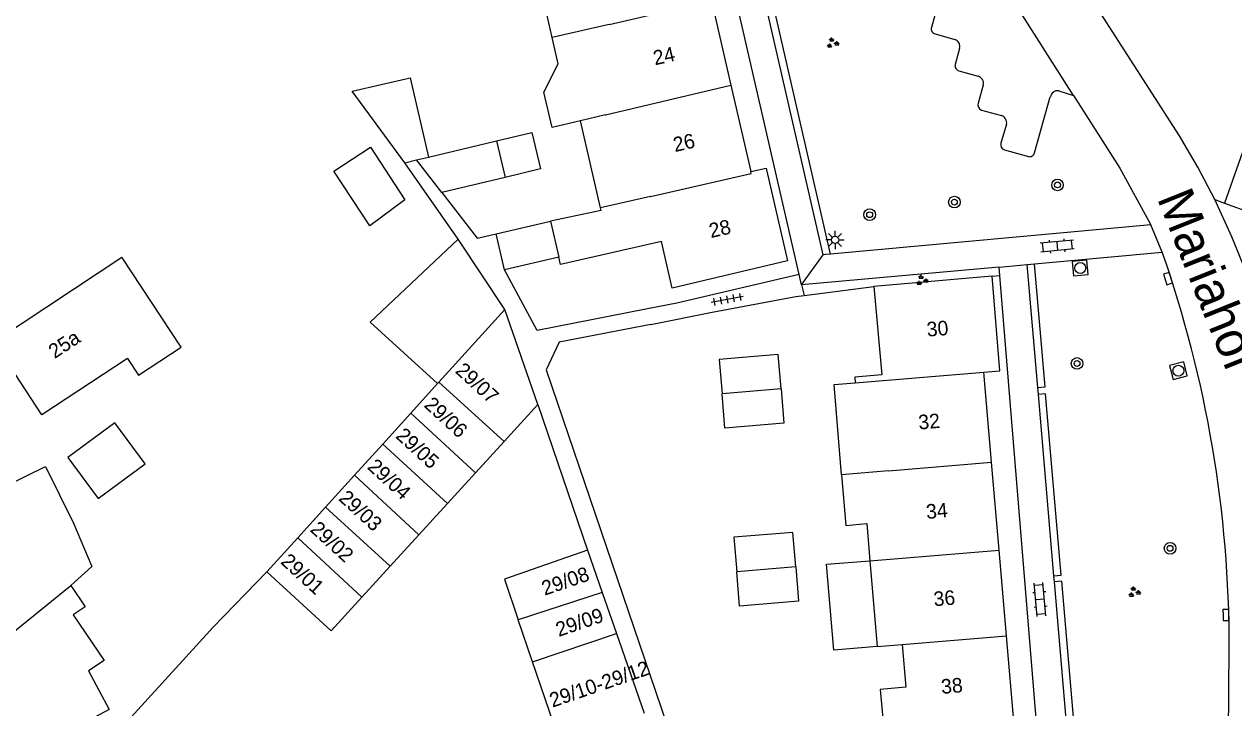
# Model space of a CAD drawing. Extents: x 136000 to 138005, y 398500 to 400500.
# Drawn here: x 137669 to 137752.1, y 398676.2 to 398723.1 of the extents above; entities that cross this region are included whole.
import ezdxf

# ---------------------------------------------------------------- set-up
doc = ezdxf.new("R2010")
doc.units = 0
for name, color, linetype in [('gg-afsc-erfafscheiding', 7, 'Continuous'), ('gg-afsc-muur', 7, 'Continuous'), ('gg-anno-huisnummerreeks BGT', 7, 'Continuous'), ('gg-anno-openbare ruimte label', 7, 'Continuous'), ('gg-bbg-bijgebouw', 7, 'Continuous'), ('gg-bbg-gedigitaliseerde bebouwing', 7, 'Continuous'), ('gg-bbg-gedigitaliseerde bijgebouw', 7, 'Continuous'), ('gg-bbg-hoofdgebouw', 7, 'Continuous'), ('gg-bbg-luifel en loopbrug', 7, 'Continuous'), ('gg-bbg-tussenscheiding', 7, 'Continuous'), ('gg-knt-verharding', 7, 'Continuous'), ('gg-knt-verharding nz', 7, 'Continuous'), ('gt-grn-groengrens', 7, 'Continuous'), ('gt-grn-vlakafsluiter', 7, 'Continuous'), ('gt-grn-weggrens', 7, 'Continuous'), ('gt-symb-boom', 7, 'Continuous'), ('gt-symb-groenvak', 7, 'Continuous'), ('gt-symb-klinker verharding', 7, 'Continuous'), ('gt-symb-kolk', 7, 'Continuous'), ('gt-symb-lichtmast', 7, 'Continuous'), ('gt-symb-rioolschacht', 7, 'Continuous'), ('gt-symb-tegel verharding', 7, 'Continuous')]:
    doc.layers.add(name, color=color, linetype=linetype)

# ---------------------------------------------------------------- blocks, each defined once
blk = doc.blocks.new('gt0-GRVAK')
at = {"layer": 'gt-symb-groenvak'}
for p, q in [((-0.11, 0.189), (-0.228, 0.24)), ((-0.182, 0.153), (0.088, 0.153)), ((-0.091, 0.211), (-0.156, 0.322)), ((-0.047, 0.214), (-0.047, 0.393)), ((-0.004, 0.211), (0.061, 0.322)), ((0.015, 0.189), (0.133, 0.24)), ((0.262, -0.052), (0.197, 0.059)), ((0.305, -0.049), (0.305, 0.13)), ((0.349, -0.052), (0.414, 0.059)), ((-0.245, -0.228), (-0.363, -0.177)), ((-0.318, -0.264), (-0.047, -0.264)), ((-0.226, -0.206), (-0.291, -0.095)), ((-0.183, -0.203), (-0.183, -0.024)), ((-0.139, -0.206), (-0.074, -0.095)), ((-0.12, -0.228), (-0.002, -0.177)), ((0.243, -0.074), (0.125, -0.023)), ((0.17, -0.11), (0.441, -0.11)), ((0.368, -0.074), (0.486, -0.023))]:
    blk.add_line(p, q, dxfattribs=at)
blk = doc.blocks.new('gt0-RS')
at = {"layer": 'gt-symb-rioolschacht'}
blk.add_lwpolyline([(-0.5, -0.5), (0.5, -0.5), (0.5, 0.5), (-0.5, 0.5)], close=True, dxfattribs=at)
blk.add_circle((0, 0), 0.375, dxfattribs=at)
blk = doc.blocks.new('gt0-KL1')
at = {"layer": 'gt-symb-klinker verharding'}
for p, q in [((-1.15, 0.3), (1.15, 0.3)), ((-1, -0.3), (-1, 0.3)), ((-0.5, 0.3), (-0.5, 0.45)), ((0, -0.3), (0, 0.3)), ((0.5, 0.3), (0.5, 0.45)), ((1, -0.3), (1, 0.3)), ((-1.15, -0.3), (1.15, -0.3)), ((-0.5, -0.45), (-0.5, -0.3)), ((0.5, -0.45), (0.5, -0.3))]:
    blk.add_line(p, q, dxfattribs=at)
blk = doc.blocks.new('gt0-LMAST')
at = {"layer": 'gt-symb-lichtmast'}
for p, q in [((-0.182, 0.173), (-0.447, 0.438)), ((-0.005, 0.246), (-0.005, 0.621)), ((0.172, 0.173), (0.437, 0.438)), ((-0.255, -0.004), (-0.63, -0.004)), ((-0.182, -0.181), (-0.447, -0.446)), ((-0.005, -0.254), (-0.005, -0.629)), ((0.437, -0.446), (0.172, -0.181)), ((0.245, -0.004), (0.62, -0.004))]:
    blk.add_line(p, q, dxfattribs=at)
blk.add_circle((-0.005, -0.004), 0.25, dxfattribs=at)
blk = doc.blocks.new('gt0-BOOM')
at = {"layer": 'gt-symb-boom'}
for radius in [0.4, 0.2]:
    blk.add_circle((0, 0), radius, dxfattribs=at)
blk = doc.blocks.new('gt0-TEG1')
at = {"layer": 'gt-symb-tegel verharding'}
for p, q in [((-1.125, 0), (1.125, 0)), ((-0.9, -0.25), (-0.9, 0.25)), ((-0.45, -0.25), (-0.45, 0.25)), ((0, -0.25), (0, 0.25)), ((0.45, -0.25), (0.45, 0.25)), ((0.9, -0.25), (0.9, 0.25))]:
    blk.add_line(p, q, dxfattribs=at)
blk = doc.blocks.new('gt0-KOLK')
at = {"layer": 'gt-symb-kolk'}
blk.add_lwpolyline([(0, 0), (0.375, 0), (0.375, 0.4), (-0.375, 0.4), (-0.375, 0), (0, 0)], dxfattribs=at)

msp = doc.modelspace()

# ---------------------------------------------------------------- linework, layer by layer
at = {"layer": 'gg-afsc-erfafscheiding'}
for p, q in [((137698.826, 398708.373), (137695.15, 398713.622)), ((137712.057, 398702.518), (137716.284, 398703.347))]:
    msp.add_line(p, q, dxfattribs=at)
for points in [[(137697.704, 398711.579), (137700.136, 398708.449), (137701.433, 398708.747)], [(137711.822, 398703.582), (137704.261, 398702.099), (137702.002, 398706.273)], [(137712.057, 398702.518), (137705.769, 398701.285), (137704.866, 398699.39)], [(137685.679, 398685.504), (137681.981, 398681.72), (137666.696, 398664.936)]]:
    msp.add_lwpolyline(points, dxfattribs=at)
at = {"layer": 'gg-afsc-muur'}
for p, q in [((137722.588, 398704.507), (137727.39, 398705.11)), ((137713.849, 398703.983), (137711.822, 398703.582)), ((137704.866, 398699.39), (137713.167, 398675.025)), ((137704.305, 398697.006), (137707.715, 398686.997))]:
    msp.add_line(p, q, dxfattribs=at)
msp.add_lwpolyline([(137716.284, 398703.347), (137722.017, 398704.436), (137722.588, 398704.507)], dxfattribs=at)
at = {"layer": 'gg-bbg-bijgebouw'}
for p, q in [((137701.985, 398694.468), (137704.305, 398697.006)), ((137700.008, 398692.306), (137701.985, 398694.468)), ((137698.094, 398690.214), (137700.008, 398692.306)), ((137696.117, 398688.054), (137698.094, 398690.214)), ((137694.142, 398685.895), (137696.117, 398688.054)), ((137694.142, 398685.895), (137692.203, 398683.775)), ((137703.934, 398679.336), (137702.948, 398682.22)), ((137705.83, 398673.79), (137703.934, 398679.336))]:
    msp.add_line(p, q, dxfattribs=at)
for points in [[(137707.715, 398686.997), (137701.997, 398685.002), (137702.948, 398682.22)], [(137692.203, 398683.775), (137690.091, 398681.467), (137685.679, 398685.504)]]:
    msp.add_lwpolyline(points, dxfattribs=at)
at = {"layer": 'gg-bbg-gedigitaliseerde bebouwing'}
for p, q in [((137708.604, 398710.525), (137707.228, 398716.5)), ((137708.646, 398710.345), (137705.167, 398709.607)), ((137708.646, 398710.345), (137708.604, 398710.525)), ((137666.93, 398701.32), (137675.724, 398707.14)), ((137726.897, 398688.826), (137727.116, 398686.278)), ((137727.116, 398686.278), (137727.623, 398680.377)), ((137727.623, 398680.377), (137729.328, 398680.519))]:
    msp.add_line(p, q, dxfattribs=at)
for points in [[(137705.288, 398722.222), (137704.588, 398725.264), (137706.78, 398725.769)], [(137707.228, 398716.5), (137705.272, 398716.034), (137704.711, 398718.472), (137705.701, 398720.426), (137705.288, 398722.222)], [(137713.537, 398705.003), (137712.799, 398708.219), (137705.852, 398706.626), (137705.736, 398707.133)], [(137727.39, 398705.11), (137727.926, 398699.049), (137726.078, 398698.89), (137726.111, 398698.505)], [(137725.166, 398692.172), (137724.652, 398698.384), (137726.111, 398698.505)], [(137667.822, 398691.451), (137670.463, 398692.754), (137672.392, 398688.845)], [(137725.166, 398692.172), (137725.453, 398688.706), (137726.897, 398688.826)], [(137672.392, 398688.845), (137673.659, 398685.878), (137672.221, 398684.563)], [(137672.221, 398684.563), (137673.204, 398683.114), (137672.378, 398682.554), (137674.503, 398679.423), (137673.436, 398678.699), (137674.84, 398676.047), (137671.107, 398674.07), (137671.653, 398673.039), (137669.684, 398671.996), (137670.397, 398670.65), (137670.19, 398670.54)], [(137729.328, 398680.519), (137729.58, 398677.58), (137727.829, 398677.429), (137728.106, 398674.196)]]:
    msp.add_lwpolyline(points, dxfattribs=at)
at = {"layer": 'gg-bbg-gedigitaliseerde bijgebouw'}
for p, q in [((137696.783, 398714.011), (137701.453, 398715.123)), ((137701.453, 398715.123), (137702.052, 398712.614)), ((137695.15, 398713.622), (137695.966, 398713.816)), ((137697.704, 398711.579), (137695.966, 398713.816)), ((137702.052, 398712.614), (137697.704, 398711.579)), ((137701.433, 398708.747), (137705.167, 398709.607)), ((137702.002, 398706.273), (137701.433, 398708.747)), ((137702.028, 398703.529), (137698.826, 398708.373)), ((137705.736, 398707.133), (137702.002, 398706.273)), ((137704.305, 398697.006), (137702.028, 398703.529)), ((137697.412, 398698.449), (137695.563, 398696.414)), ((137693.64, 398694.287), (137695.563, 398696.414)), ((137691.702, 398692.149), (137693.64, 398694.287)), ((137689.709, 398689.951), (137691.702, 398692.149)), ((137687.8, 398687.845), (137689.709, 398689.951)), ((137685.679, 398685.504), (137687.8, 398687.845)), ((137707.715, 398686.997), (137708.724, 398684.095)), ((137708.724, 398684.095), (137709.701, 398681.284)), ((137709.701, 398681.284), (137711.606, 398675.807))]:
    msp.add_line(p, q, dxfattribs=at)
for points in [[(137695.15, 398713.622), (137691.553, 398718.53), (137695.532, 398719.446), (137696.783, 398714.011)], [(137692.753, 398709.281), (137690.286, 398713.044), (137692.795, 398714.689), (137695.167, 398711.07), (137692.753, 398709.281)], [(137698.826, 398708.373), (137692.773, 398702.666), (137697.412, 398698.449)], [(137721.008, 398698.083), (137720.812, 398700.447), (137716.761, 398700.112), (137716.957, 398697.747)], [(137721.008, 398698.083), (137721.204, 398695.718), (137717.152, 398695.383), (137716.957, 398697.747)], [(137677.314, 398692.932), (137675.23, 398695.743), (137672.016, 398693.361), (137674.101, 398690.549), (137677.314, 398692.932)], [(137722.02, 398685.857), (137721.824, 398688.22), (137717.773, 398687.885), (137717.968, 398685.522)], [(137722.02, 398685.857), (137722.216, 398683.492), (137718.164, 398683.157), (137717.968, 398685.522)]]:
    msp.add_lwpolyline(points, dxfattribs=at)
at = {"layer": 'gg-bbg-hoofdgebouw'}
for p, q in [((137716.23, 398724.742), (137717.56, 398718.962)), ((137717.56, 398718.962), (137718.93, 398713.01)), ((137720.019, 398713.134), (137721.44, 398706.88)), ((137721.44, 398706.88), (137713.537, 398705.003)), ((137735.51, 398705.83), (137727.39, 398705.11)), ((137735.471, 398693.048), (137734.94, 398699.23)), ((137735.99, 398687.012), (137735.471, 398693.048)), ((137736.496, 398681.117), (137735.99, 398687.012)), ((137737.024, 398674.976), (137736.496, 398681.117))]:
    msp.add_line(p, q, dxfattribs=at)
for points in [[(137718.93, 398713.01), (137719.99, 398713.26), (137720.019, 398713.134)], [(137676.1, 398700.17), (137676.868, 398699.029), (137679.787, 398700.943), (137675.724, 398707.14)], [(137734.94, 398699.23), (137736.04, 398699.32), (137735.51, 398705.83)], [(137676.1, 398700.17), (137670.22, 398696.31), (137666.93, 398701.32)]]:
    msp.add_lwpolyline(points, dxfattribs=at)
at = {"layer": 'gg-bbg-luifel en loopbrug'}
for points in [[(137701.453, 398715.123), (137703.892, 398715.705), (137704.491, 398713.196), (137702.052, 398712.614)], [(137727.623, 398680.377), (137724.633, 398680.127), (137724.126, 398686.031), (137727.116, 398686.278)]]:
    msp.add_lwpolyline(points, dxfattribs=at)
at = {"layer": 'gg-bbg-tussenscheiding'}
for p, q in [((137709.205, 398723.124), (137716.23, 398724.742)), ((137709.205, 398723.124), (137705.288, 398722.222)), ((137708.958, 398716.912), (137717.56, 398718.962)), ((137708.958, 398716.912), (137707.228, 398716.5)), ((137695.966, 398713.816), (137696.783, 398714.011)), ((137712.039, 398711.31), (137708.604, 398710.525)), ((137705.167, 398709.607), (137705.736, 398707.133)), ((137702.028, 398703.529), (137697.489, 398698.534)), ((137697.412, 398698.449), (137697.489, 398698.534)), ((137697.489, 398698.534), (137701.985, 398694.468)), ((137726.111, 398698.505), (137734.94, 398699.23)), ((137721.008, 398698.083), (137716.957, 398697.747)), ((137695.563, 398696.414), (137700.008, 398692.306)), ((137693.64, 398694.287), (137698.094, 398690.214)), ((137728.381, 398692.445), (137735.471, 398693.048)), ((137691.702, 398692.149), (137696.117, 398688.054)), ((137728.381, 398692.445), (137725.166, 398692.172)), ((137689.709, 398689.951), (137694.142, 398685.895)), ((137687.8, 398687.845), (137692.203, 398683.775)), ((137727.116, 398686.278), (137735.99, 398687.012)), ((137722.02, 398685.857), (137717.968, 398685.522)), ((137667.503, 398680.747), (137672.221, 398684.563)), ((137708.724, 398684.095), (137702.948, 398682.22)), ((137703.934, 398679.336), (137709.701, 398681.284)), ((137729.328, 398680.519), (137736.496, 398681.117))]:
    msp.add_line(p, q, dxfattribs=at)
msp.add_lwpolyline([(137712.039, 398711.31), (137718.957, 398712.891), (137718.93, 398713.01)], dxfattribs=at)
at = {"layer": 'gg-knt-verharding'}
for p, q in [((137722.26, 398705.937), (137712.345, 398749.119)), ((137723.91, 398707.3), (137718.246, 398732.032)), ((137731.59, 398723.83), (137731.34, 398722.91)), ((137731.59, 398722.49), (137732.94, 398722.09)), ((137733.26, 398721.47), (137732.97, 398720.37)), ((137733.23, 398719.94), (137734.54, 398719.57)), ((137734.9, 398718.96), (137734.54, 398717.72)), ((137740.1, 398718.57), (137741.102, 398718.253)), ((137738.42, 398714.31), (137739.509, 398718.15)), ((137734.77, 398717.24), (137736.15, 398716.87)), ((137736.5, 398716.27), (137736.11, 398714.96)), ((137736.35, 398714.5), (137738, 398714.049)), ((137750.803, 398711.092), (137751.474, 398710.849)), ((137746.42, 398709.35), (137724.413, 398707.345)), ((137747.201, 398707.467), (137746.42, 398709.35)), ((137724.089, 398707.316), (137723.91, 398707.3)), ((137724.413, 398707.345), (137724.089, 398707.316)), ((137738.418, 398706.675), (137747.201, 398707.467)), ((137736, 398706.45), (137722.42, 398705.24)), ((137736.047, 398705.878), (137736, 398706.45)), ((137737.92, 398706.63), (137738.418, 398706.675)), ((137738.646, 398698.189), (137737.92, 398706.63)), ((137722.26, 398705.937), (137713.849, 398703.983)), ((137722.42, 398705.24), (137722.26, 398705.937)), ((137722.42, 398705.24), (137722.588, 398704.507)), ((137739.607, 398662.48), (137736.047, 398705.878)), ((137738.688, 398697.698), (137738.646, 398698.189)), ((137739.759, 398685.24), (137738.688, 398697.698)), ((137739.794, 398684.831), (137739.759, 398685.24)), ((137741.7, 398662.66), (137739.794, 398684.831)), ((137751.683, 398663.52), (137751.801, 398680.307))]:
    msp.add_line(p, q, dxfattribs=at)
for points in [[(137750.803, 398711.092), (137749.641, 398713.313), (137748.38, 398715.48), (137738.766, 398730.448), (137736.437, 398733.785)], [(137724.413, 398707.345), (137718.734, 398732.144), (137718.246, 398732.032)], [(137751.474, 398710.849), (137753.38, 398710.16), (137759.46, 398727.47), (137757.543, 398728.128)], [(137741.102, 398718.253), (137744.29, 398713.25), (137746.42, 398709.35)], [(137753.038, 398705.934), (137751.986, 398708.541), (137750.803, 398711.092)]]:
    msp.add_lwpolyline(points, dxfattribs=at)
for centre, radius, start, end in [((137731.636, 398722.802), 0.315, 159.93836, 261.58708), ((137732.814, 398721.633), 0.474, 339.94897, 74.65018), ((137733.315, 398720.285), 0.355, 166.14725, 256.17136), ((137734.411, 398719.082), 0.504, 345.94407, 75.15107), ((137740.023, 398718.052), 0.523, 81.54067, 169.25909), ((137734.93, 398717.612), 0.405, 164.51048, 246.69389), ((137735.983, 398716.371), 0.526, 348.96487, 71.54801), ((137736.476, 398714.858), 0.38, 164.46457, 250.64106), ((137738.086, 398714.378), 0.34, 255.27987, 348.43613), ((137669.749, 398680.38), 82.052, 359.94923, 19.27632)]:
    msp.add_arc(centre, radius, start, end, dxfattribs=at)
at = {"layer": 'gg-knt-verharding nz'}
msp.add_line((137741.102, 398718.253), (137736.786, 398725.025), dxfattribs=at)
at = {"layer": 'gt-grn-groengrens'}
msp.add_line((137757.045, 398726.712), (137751.474, 398710.849), dxfattribs=at)
for points in [[(137738.646, 398698.189), (137739.144, 398698.232), (137738.418, 398706.675)], [(137739.759, 398685.24), (137740.257, 398685.283), (137739.186, 398697.741), (137738.688, 398697.698)], [(137742.198, 398662.703), (137740.292, 398684.873), (137739.794, 398684.831)]]:
    msp.add_lwpolyline(points, dxfattribs=at)
at = {"layer": 'gt-grn-vlakafsluiter'}
msp.add_line((137735.51, 398705.83), (137736.047, 398705.878), dxfattribs=at)
at = {"layer": 'gt-grn-weggrens'}
for p, q in [((137722.42, 398705.24), (137723.91, 398707.3)), ((137736, 398706.45), (137737.92, 398706.63))]:
    msp.add_line(p, q, dxfattribs=at)

# ---------------------------------------------------------------- block references
at = {"layer": 'gt-symb-boom'}
for p in [(137740.002, 398712.097), (137732.919, 398710.917), (137727.096, 398710.053), (137741.345, 398699.831), (137747.736, 398687.127)]:
    msp.add_blockref('gt0-BOOM', p, dxfattribs=at)
at = {"layer": 'gt-symb-groenvak'}
for p in [(137724.532, 398721.842), (137730.675, 398705.539), (137745.269, 398684.114)]:
    msp.add_blockref('gt0-GRVAK', p, dxfattribs=at)
at = {"layer": 'gt-symb-klinker verharding'}
for p, rotation in [((137739.975, 398707.892), -174.77963836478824), ((137738.803, 398683.605), 94.93498592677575)]:
    msp.add_blockref('gt0-KL1', p, dxfattribs=dict(at, rotation=rotation))
at = {"layer": 'gt-symb-kolk'}
for p, rotation in [((137747.408, 398705.601), -71.9999254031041), ((137751.372, 398682.544), -88.73969615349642)]:
    msp.add_blockref('gt0-KOLK', p, dxfattribs=dict(at, rotation=rotation))
at = {"layer": 'gt-symb-lichtmast'}
msp.add_blockref('gt0-LMAST', (137724.724, 398708.321), dxfattribs=at)
at = {"layer": 'gt-symb-rioolschacht'}
for p, rotation in [((137741.562, 398706.388), 5.163306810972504), ((137748.307, 398699.333), 14.00844348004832)]:
    msp.add_blockref('gt0-RS', p, dxfattribs=dict(at, rotation=rotation))
at = {"layer": 'gt-symb-tegel verharding', "rotation": -169.5106101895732}
msp.add_blockref('gt0-TEG1', (137717.308, 398704.23), dxfattribs=at)

# ---------------------------------------------------------------- texts
at = {"layer": 'gg-anno-huisnummerreeks BGT'}
for s, rotation, p in [('24', 12.9, (137712.348, 398720.313)), ('26', 12.9, (137713.719, 398714.353)), ('28', 12.8, (137716.186, 398708.444)), ('30', 4.6, (137731.056, 398701.672)), ('25a', 33.3, (137671.102, 398700.13)), ('29/07', 317.6, (137698.566, 398699.247)), ('29/06', 317.6, (137696.417, 398696.897)), ('32', 4.9, (137730.485, 398695.284)), ('29/05', 317.6, (137694.472, 398694.77)), ('29/04', 317.6, (137692.526, 398692.644)), ('29/03', 317.6, (137690.55, 398690.484)), ('34', 4.9, (137731.013, 398689.143)), ('29/02', 317.6, (137688.593, 398688.345)), ('29/01', 317.6, (137686.568, 398686.131)), ('29/08', 18.9, (137704.765, 398683.866)), ('36', 4.9, (137731.528, 398683.141)), ('29/09', 18.9, (137705.734, 398681.033)), ('29/10-29/12', 18.9, (137705.302, 398676.176)), ('38', 4.9, (137732.045, 398677.122))]:
    msp.add_text(s, height=1, rotation=rotation, dxfattribs=at).set_placement(p)
at = {"layer": 'gg-anno-openbare ruimte label'}
msp.add_text('Mariahof', height=2.5, rotation=291.9, dxfattribs=at).set_placement((137746.817, 398711.191))

doc.saveas('drawing.dxf')
